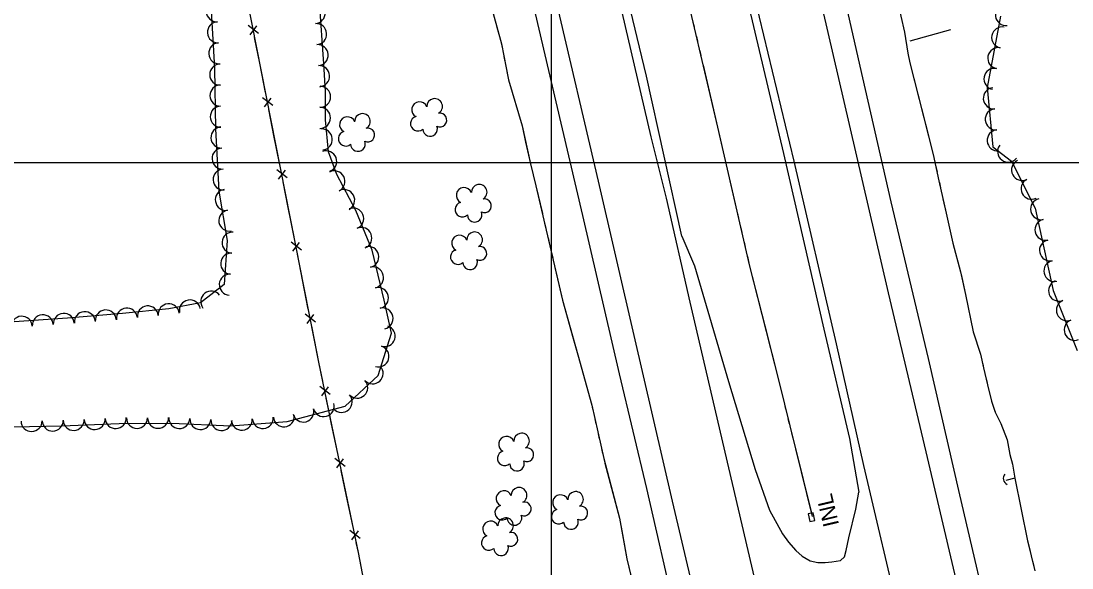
# Model space of a CAD drawing. Extents: x 353423 to 364002, y 127000 to 201942.
# Drawn here: x 360298.6 to 360697.5, y 151346.1 to 151553.6 of the extents above; entities that cross this region are included whole.
import ezdxf

# ---------------------------------------------------------------- set-up
doc = ezdxf.new("R2010")
doc.units = 0
for name, color, linetype in [('E_DTM_SlopeBottom', 7, 'Continuous'), ('E_DTM_SlopeTop', 7, 'Continuous'), ('E_FEN_Generic', 7, 'Continuous'), ('E_LAND_BrushLine', 7, 'Continuous'), ('E_LAND_TreeLine', 7, 'Continuous'), ('E_STRUCT_WingWall', 7, 'Continuous')]:
    doc.layers.add(name, color=color, linetype=linetype)

msp = doc.modelspace()

# ---------------------------------------------------------------- linework, layer by layer
at = {"layer": 'E_DTM_SlopeBottom'}
for p, q in [((360388.75, 151548.94), (360384.85, 151551.96)), ((360385.53, 151548.47), (360388.11, 151551.84)), ((360394.16, 151521.54), (360390.26, 151524.56)), ((360390.95, 151521.07), (360393.52, 151524.44)), ((360399.58, 151494.13), (360395.67, 151497.16)), ((360396.36, 151493.67), (360398.93, 151497.04)), ((360404.99, 151466.73), (360401.08, 151469.76)), ((360401.77, 151466.27), (360404.34, 151469.64)), ((360410.4, 151439.33), (360406.49, 151442.36)), ((360407.18, 151438.87), (360409.75, 151442.24)), ((360415.92, 151411.97), (360411.99, 151414.96)), ((360412.71, 151411.48), (360415.25, 151414.87)), ((360421.62, 151384.63), (360417.68, 151387.61)), ((360418.4, 151384.13), (360420.94, 151387.52)), ((360427.32, 151357.29), (360423.38, 151360.27)), ((360424.1, 151356.79), (360426.65, 151360.18))]:
    msp.add_line(p, q, dxfattribs=at)
for points in [[(360499.68, 150990.1), (360463.08, 151167.04), (360449.15, 151235.22), (360437.07, 151297.61), (360426.65, 151351.97), (360415.41, 151405.84), (360411.6, 151424.23), (360268.37, 152149.54), (360258.53, 152215.48), (360247.53, 152292.78), (360235.05, 152379.22), (360223.52, 152458.26), (360209.17, 152557.62), (360195.72, 152649.28), (360185.41, 152720.86)], [(360389.2, 151537.66), (360387.27, 151547.46)], [(360391.4, 151526.53), (360389.2, 151537.66)], [(360394.61, 151510.26), (360392.68, 151520.06)], [(360396.81, 151499.13), (360394.61, 151510.26)], [(360400.02, 151482.86), (360398.09, 151492.65)], [(360402.22, 151471.73), (360400.02, 151482.86)], [(360405.43, 151455.46), (360403.5, 151465.25)], [(360407.63, 151444.33), (360405.43, 151455.46)], [(360410.85, 151428.06), (360408.91, 151437.85)], [(360413.11, 151416.94), (360411.6, 151424.23), (360410.85, 151428.06)], [(360416.48, 151400.7), (360415.41, 151405.84), (360414.45, 151410.48)], [(360418.8, 151389.59), (360416.48, 151400.7)], [(360422.19, 151373.36), (360420.15, 151383.13)], [(360424.5, 151362.25), (360422.19, 151373.36)], [(360597.94, 151363.69), (360599.9, 151364.12), (360599.25, 151367.05), (360597.3, 151366.62), (360597.94, 151363.69)], [(360427.79, 151346), (360426.65, 151351.97), (360425.85, 151355.79)]]:
    msp.add_lwpolyline(points, dxfattribs=at)
msp.add_arc((360673.91, 151380.09), 2.49, 138.2542, 244.4938, dxfattribs=at)
at = {"layer": 'E_DTM_SlopeTop'}
for points in [[(360301.62, 152734.67), (360310.37, 152673.16), (360318.73, 152615.17), (360326.48, 152564.95), (360334.34, 152514.16), (360344.51, 152451.68), (360357.3, 152375.88), (360368.83, 152308.7), (360379.79, 152247.31), (360390.95, 152188.22), (360404.62, 152115.63), (360418.18, 152047.46), (360430.37, 151985.62), (360447.07, 151907.28), (360461.43, 151840.8), (360475.82, 151776.67), (360490.22, 151714.39), (360505.99, 151645.96), (360520.34, 151584.3), (360537.64, 151509.65), (360543.4, 151486.46)], [(360547.11, 151328.25), (360536.12, 151376.21), (360525.73, 151419.71), (360511.87, 151479.89), (360501.65, 151522.95), (360491.12, 151568.47), (360480.31, 151614.37), (360467.99, 151668.02), (360454.62, 151725.18), (360422.14, 151869.85), (360396.34, 151989.8), (360381.48, 152063.43), (360367.34, 152137.36), (360347.88, 152242.85), (360307.12, 152481.36), (360289.51, 152592.69), (360274.39, 152694.39), (360269.47, 152731.82)], [(360549.43, 151472.06), (360536.02, 151532.71), (360521.15, 151594.21), (360507.76, 151652.66), (360495.62, 151704.59), (360484.69, 151752.77), (360473.39, 151801.68), (360460.55, 151861.41), (360447.79, 151920.32), (360435.74, 151978.6), (360422.81, 152041.56), (360407.73, 152118.03), (360395.83, 152180.97), (360383.28, 152248.35), (360371.39, 152313.12), (360359.94, 152378.72), (360350.55, 152435.37), (360339.57, 152504.12), (360329.78, 152564.42), (360321.39, 152620.24), (360312.3, 152684.19), (360305.41, 152733.77)], [(360618.47, 151385.03), (360608.15, 151431.1), (360592, 151500.43), (360573.89, 151575.68), (360557.82, 151645.4), (360544.68, 151702.19), (360529.94, 151764.93), (360515.08, 151830.23), (360500.36, 151897.55), (360489, 151951.71), (360477.26, 152008.33), (360462.46, 152081.21), (360442.71, 152182.5), (360433.06, 152233.89), (360423.48, 152286.33), (360411.66, 152354.82), (360397.41, 152436.95), (360388.58, 152492.51), (360378.14, 152557.08), (360368.92, 152618.66), (360361.53, 152670.37), (360353.07, 152729.12)], [(360397.42, 152419.96), (360407.5, 152361.49), (360417.21, 152304.52), (360426.84, 152252.76), (360437.72, 152193.86), (360441.87, 152171.67), (360458.58, 152086.2), (360469.54, 152028.37), (360482.2, 151970.27), (360495, 151907.93), (360515.8, 151813.57), (360526.2, 151764.56), (360540.9, 151705.06), (360552.92, 151652.46), (360561.7, 151616.72), (360571.16, 151574.69), (360587.98, 151503.39), (360603.28, 151436.66), (360613.03, 151395.19), (360616.64, 151374.93)], [(360326.34, 152416.81), (360337.24, 152353.07), (360344.23, 152313.05), (360355.64, 152249.3), (360367.32, 152186.27), (360378.57, 152126.48), (360389.99, 152067.85), (360398.36, 152026.64), (360411.33, 151964.43), (360427.04, 151889.47), (360440.11, 151829.1), (360454.88, 151763.09), (360469.13, 151700.42), (360485.05, 151633.03), (360501.55, 151561.48), (360517.66, 151492.93), (360531.14, 151434.34), (360545.76, 151371.47), (360561.88, 151302.75)], [(360658.4, 151320.76), (360642.08, 151390.16), (360627.89, 151450.45), (360613.07, 151514.35), (360600.85, 151566.9), (360585.88, 151628.9), (360571.01, 151693.7), (360556.54, 151756.24), (360545.32, 151805.72), (360536.54, 151844.32), (360523.73, 151902.87), (360511.56, 151960.73), (360497.57, 152028.15), (360487.65, 152077.62), (360477.26, 152131.05), (360466.01, 152189.8), (360454.84, 152248.1), (360445.87, 152297.25), (360436.17, 152353.4), (360426.42, 152409.55)], [(360436.54, 152404.5), (360444.46, 152357.66), (360455.42, 152297.05), (360464.65, 152247.51), (360473.45, 152196.43), (360481.9, 152152.38), (360492.2, 152100.05), (360501.92, 152054.9), (360510.49, 152010.21), (360520.86, 151959.94), (360532.44, 151906.48), (360537.41, 151882.75), (360553.88, 151808.9), (360564.58, 151762.06), (360576.05, 151711.26), (360587.12, 151663.75), (360596.49, 151623.04), (360606.37, 151583.5), (360616.96, 151536.5), (360628.79, 151484.99), (360642.91, 151425.63), (360654.79, 151373.89), (360668.27, 151315.96)], [(360543.4, 151486.46), (360552.47, 151447.01), (360567.09, 151384.14), (360583.21, 151315.42), (360588.53, 151292.91), (360592.98, 151273.88)], [(360549.43, 151472.06), (360554.15, 151460.77), (360567.16, 151416.89), (360577.25, 151383.45), (360582.64, 151368.1), (360587.55, 151359.05), (360589.95, 151355.92), (360592.7, 151352.68), (360595.04, 151350.55), (360598.17, 151348.8), (360601.02, 151348.16), (360603.8, 151348.16), (360606.39, 151348.39), (360609.68, 151349), (360611.17, 151350.33), (360611.81, 151352.73), (360612.84, 151357.55), (360615.44, 151368.44), (360616.64, 151374.93)], [(360667.14, 151176.3), (360655.22, 151227.06), (360641.65, 151284.62), (360632.77, 151324.22), (360618.47, 151385.03)]]:
    msp.add_lwpolyline(points, dxfattribs=at)
at = {"layer": 'E_FEN_Generic'}
for points in [[(360285.79, 151892.8), (360299.89, 151870.55), (360310.17, 151843.66), (360318.62, 151815.66), (360328.2, 151772.38), (360335.49, 151738.9), (360340.86, 151712.96), (360347.28, 151693.07), (360351.76, 151671.59), (360357.38, 151644.11), (360362.34, 151625.77), (360365.05, 151608.81), (360367.44, 151584.72), (360370.51, 151561.99), (360372.09, 151535.76), (360372.39, 151512.69), (360373.65, 151489.12), (360376.84, 151470.38), (360375.76, 151453.63), (360366.67, 151446.67), (360354.66, 151444.46), (360337.17, 151442.66), (360316.18, 151440.9), (360296.02, 151439.51)], [(360295.72, 151399.67), (360314.03, 151400.01), (360335.83, 151400.97), (360355.82, 151401.07), (360378.17, 151399.98), (360399.56, 151401.68), (360421.64, 151407.51), (360434.21, 151419.14), (360439.15, 151435.21), (360436.39, 151447.74), (360431.92, 151466.68), (360425.72, 151481.7), (360418.48, 151495.46), (360415.29, 151504.06), (360414.14, 151516.2), (360414.2, 151526.97), (360413.51, 151537.42), (360411.83, 151560.93)], [(360670.38, 151555.5), (360665.33, 151528.48), (360667.43, 151505.9), (360674.52, 151500.49), (360683.54, 151482.58), (360690.28, 151451.44), (360699.42, 151428.57)]]:
    msp.add_lwpolyline(points, dxfattribs=at)
for centre, radius, start, end in [((360372.88, 151557.36), 4, 93.4626, 273.4473), ((360410.03, 151556.66), 4, 274.0971, 94.0818), ((360672.43, 151555.93), 4, 96.9335, 276.9182), ((360373.37, 151549.38), 4, 93.4626, 273.4473), ((360410.6, 151548.68), 4, 274.0971, 94.0818), ((360671, 151547.42), 4, 79.4349, 259.4196), ((360373.85, 151541.4), 4, 93.4626, 273.4473), ((360411.17, 151540.7), 4, 274.0971, 94.0818), ((360669.53, 151539.55), 4, 79.4349, 259.4196), ((360374.22, 151533.33), 4, 90.7454, 270.7301), ((360411.72, 151532.73), 4, 273.7686, 93.7533), ((360668.06, 151531.68), 4, 79.4349, 259.4196), ((360374.32, 151525.34), 4, 90.7454, 270.7301), ((360412.09, 151524.9), 4, 269.6938, 89.6785), ((360667.82, 151524.33), 4, 95.3114, 275.2961), ((360449.86, 151520.02), 2.97, 21.6206, 242.8545), ((360455.59, 151521.25), 2.97, 299.2714, 182.2447), ((360374.42, 151517.35), 4, 90.7454, 270.7301), ((360412.05, 151516.9), 4, 269.6938, 89.6785), ((360428.19, 151515.55), 2.97, 299.2714, 182.2447), ((360457.58, 151516.1), 2.61, 243.9767, 101.9093), ((360668.56, 151516.35), 4, 95.3114, 275.2961), ((360374.66, 151509.45), 4, 93.0553, 273.04), ((360422.47, 151514.32), 2.97, 21.6206, 242.8545), ((360449.21, 151514.69), 2.78, 104.5915, 312.3645), ((360453.86, 151512.7), 2.78, 181.2685, 22.2796), ((360412.74, 151508.72), 4, 275.4139, 95.3986), ((360421.81, 151508.98), 2.78, 104.5915, 312.3645), ((360430.19, 151510.4), 2.61, 243.9767, 101.9093), ((360669.3, 151508.38), 4, 95.3114, 275.2961), ((360375.08, 151501.47), 4, 93.0553, 273.04), ((360426.47, 151506.99), 2.78, 181.2685, 22.2796), ((360673.25, 151504.1), 4, 142.629, 322.6137), ((360414.41, 151500.41), 4, 290.3935, 110.3781), ((360375.51, 151493.49), 4, 93.0553, 273.04), ((360678.55, 151497.14), 4, 116.744, 296.7286), ((360417.53, 151492.77), 4, 297.7501, 117.7347), ((360682.15, 151489.99), 4, 116.744, 296.7286), ((360376.33, 151485.8), 4, 99.69, 279.6747), ((360421.25, 151485.69), 4, 297.7501, 117.7347), ((360466.78, 151487.47), 2.97, 21.6206, 242.8545), ((360472.5, 151488.7), 2.97, 299.2714, 182.2447), ((360474.5, 151483.55), 2.61, 243.9767, 101.9093), ((360685.75, 151482.27), 4, 102.2271, 282.2118), ((360377.68, 151477.92), 4, 99.69, 279.6747), ((360424.69, 151478.69), 4, 292.4455, 112.4302), ((360466.12, 151482.13), 2.78, 104.5915, 312.3645), ((360470.78, 151480.14), 2.78, 181.2685, 22.2796), ((360687.44, 151474.44), 4, 102.2271, 282.2118), ((360378.88, 151469.55), 4, 86.3078, 266.2925), ((360427.75, 151471.3), 4, 292.4455, 112.4302), ((360470.77, 151470.63), 2.97, 299.2714, 182.2447), ((360465.04, 151469.4), 2.97, 21.6206, 242.8545), ((360689.14, 151466.61), 4, 102.2271, 282.2118), ((360378.37, 151461.58), 4, 86.3078, 266.2925), ((360430.37, 151464.12), 4, 283.293, 103.2777), ((360464.38, 151464.07), 2.78, 104.5915, 312.3645), ((360472.76, 151465.48), 2.61, 243.9767, 101.9093), ((360469.04, 151462.08), 2.78, 181.2685, 22.2796), ((360690.83, 151458.79), 4, 102.2271, 282.2118), ((360377.85, 151453.61), 4, 86.3078, 266.2925), ((360432.21, 151456.34), 4, 283.293, 103.2777), ((360692.58, 151451.34), 4, 111.7784, 291.7631), ((360370.78, 151447.18), 4, 37.4698, 217.4545), ((360434.05, 151448.55), 4, 283.293, 103.2777), ((360354.68, 151442.36), 4, 5.9066, 185.8913), ((360362.7, 151443.81), 4, 10.4074, 190.392), ((360695.55, 151443.9), 4, 111.7784, 291.7631), ((360298.88, 151437.62), 4, 3.9527, 183.9373), ((360306.86, 151438.17), 4, 3.9527, 183.9373), ((360314.83, 151438.71), 4, 3.9527, 183.9373), ((360322.82, 151439.36), 4, 4.7781, 184.7628), ((360330.78, 151440.02), 4, 4.7781, 184.7628), ((360338.78, 151440.72), 4, 5.9066, 185.8913), ((360346.73, 151441.54), 4, 5.9066, 185.8913), ((360435.78, 151440.78), 4, 282.408, 102.3927), ((360436.6, 151434.07), 4, 252.9377, 72.9224), ((360698.52, 151436.47), 4, 111.7784, 291.7631), ((360434.26, 151426.42), 4, 252.9377, 72.9224), ((360432.04, 151419.98), 4, 222.7683, 42.753), ((360426.17, 151414.55), 4, 222.7683, 42.753), ((360420.3, 151409.12), 4, 222.7683, 42.753), ((360405.74, 151405.48), 4, 194.8058, 14.7904), ((360413.47, 151407.52), 4, 194.8058, 14.7904), ((360302.61, 151401.89), 4, 181.0776, 1.0623), ((360310.61, 151402.04), 4, 181.0776, 1.0623), ((360318.55, 151402.31), 4, 182.5187, 2.5033), ((360326.54, 151402.66), 4, 182.5187, 2.5033), ((360334.53, 151403.01), 4, 182.5187, 2.5033), ((360342.61, 151403.09), 4, 180.2829, 0.2676), ((360350.6, 151403.13), 4, 180.2829, 0.2676), ((360358.71, 151403.02), 4, 177.2368, 357.2215), ((360366.7, 151402.63), 4, 177.2368, 357.2215), ((360374.69, 151402.25), 4, 177.2368, 357.2215), ((360382.4, 151402.42), 4, 184.5469, 4.5316), ((360390.37, 151403.05), 4, 184.5469, 4.5316), ((360398.35, 151403.68), 4, 184.5469, 4.5316), ((360482.84, 151393.04), 2.97, 21.6206, 242.8545), ((360488.56, 151394.27), 2.97, 299.2714, 182.2447), ((360482.18, 151387.71), 2.78, 104.5915, 312.3645), ((360490.56, 151389.12), 2.61, 243.9767, 101.9093), ((360486.84, 151385.72), 2.78, 181.2685, 22.2796), ((360481.9, 151372.45), 2.97, 21.6206, 242.8545), ((360487.63, 151373.67), 2.97, 299.2714, 182.2447), ((360503.33, 151370.9), 2.97, 21.6206, 242.8545), ((360509.06, 151372.13), 2.97, 299.2714, 182.2447), ((360481.25, 151367.11), 2.78, 104.5915, 312.3645), ((360489.62, 151368.52), 2.61, 243.9767, 101.9093), ((360485.9, 151365.12), 2.78, 181.2685, 22.2796), ((360502.68, 151365.57), 2.78, 104.5915, 312.3645), ((360511.05, 151366.98), 2.61, 243.9767, 101.9093), ((360476.8, 151360.92), 2.97, 21.6206, 242.8545), ((360482.52, 151362.15), 2.97, 299.2714, 182.2447), ((360507.33, 151363.58), 2.78, 181.2685, 22.2796), ((360476.14, 151355.59), 2.78, 104.5915, 312.3645), ((360484.52, 151357), 2.61, 243.9767, 101.9093), ((360480.8, 151353.6), 2.78, 181.2685, 22.2796)]:
    msp.add_arc(centre, radius, start, end, dxfattribs=at)
at = {"layer": 'E_LAND_BrushLine'}
msp.add_line((360651.37, 151550.35), (360635.98, 151545.96), dxfattribs=at)
at = {"layer": 'E_LAND_TreeLine'}
for p, q in [((360500, 150500), (360500, 153000)), ((359000, 151500), (361500, 151500)), ((360000, 151500), (362500, 151500)), ((360500, 149000), (360500, 151500))]:
    msp.add_line(p, q, dxfattribs=at)
at = {"layer": 'E_STRUCT_WingWall'}
for points in [[(360477.88, 151873.36), (360487.97, 151830.01), (360499.78, 151779.38), (360514.29, 151718.17), (360524.87, 151672.35), (360537.44, 151620.66), (360548.2, 151576.49), (360562.96, 151513.34), (360575.01, 151461.17), (360586.16, 151417.02), (360598.88, 151365.69)], [(360454.08, 151656.66), (360463.43, 151617.54), (360467.79, 151602.53), (360470.39, 151592.52), (360472.1, 151582.66), (360474.29, 151570.65), (360477.78, 151556.53), (360480.93, 151544.94), (360483.57, 151531.37), (360488.77, 151513.92), (360491.94, 151499.44), (360494.03, 151491.1), (360504.14, 151447.75), (360509.87, 151426.93), (360515.23, 151407.84), (360519.75, 151387.63), (360525.74, 151365.02), (360528.48, 151349.61), (360544.89, 151281.39), (360558.67, 151217.49), (360572.86, 151153.57), (360586.66, 151097.06), (360603.44, 151022.92), (360612.29, 150985.06)], [(360630.4, 151565.54), (360630.41, 151565.5), (360632.52, 151555.5), (360633.89, 151549.42), (360635.21, 151541.44), (360635.95, 151537.78)], [(360632.52, 151555.5), (360633.89, 151549.42), (360635.21, 151541.44), (360635.95, 151537.78)], [(360479.19, 151551.37), (360479.69, 151549.52)], [(360553.63, 151553.22), (360554.06, 151551.41)], [(360480.7, 151545.82), (360480.93, 151544.94), (360481.13, 151543.95)], [(360554.91, 151547.78), (360555.33, 151545.96)], [(360556.18, 151542.33), (360556.6, 151540.52)], [(360481.86, 151540.19), (360482.22, 151538.31)], [(360635.95, 151537.78), (360644.86, 151503.04), (360647.01, 151492.95), (360649.73, 151480.78), (360652.26, 151469.4), (360655.16, 151458.48), (360657.08, 151449.82), (360659.99, 151435.67), (360662.74, 151427.21), (360663.96, 151422.06), (360665.42, 151415.55), (360666.94, 151409.46), (360668.38, 151405.25), (360670.54, 151400.97), (360672.92, 151394.69), (360673.93, 151389.14), (360674.9, 151385.55), (360675.8, 151380.2), (360672.38, 151379.35)], [(360635.95, 151537.78), (360643.44, 151508.55)], [(360482.96, 151534.55), (360483.57, 151531.37), (360488.77, 151513.92), (360490.13, 151507.71)], [(360557.45, 151536.89), (360562.96, 151513.34), (360563.6, 151510.57)], [(360563.6, 151510.57), (360569.68, 151484.24)], [(360490.13, 151507.71), (360491.94, 151499.44), (360494.03, 151491.1), (360496.46, 151480.65)], [(360644.48, 151504.52), (360644.86, 151503.04), (360644.97, 151502.5)], [(360645.84, 151498.43), (360646.28, 151496.4)], [(360647.15, 151492.33), (360647.61, 151490.3)], [(360648.51, 151486.24), (360649.73, 151480.78), (360652.26, 151469.4), (360655.16, 151458.48), (360655.51, 151456.9)], [(360570.52, 151480.61), (360570.94, 151478.79)], [(360497.34, 151476.92), (360497.77, 151475.05)], [(360571.78, 151475.16), (360572.2, 151473.34)], [(360498.64, 151471.32), (360499.08, 151469.45)], [(360573.04, 151469.71), (360573.46, 151467.89)], [(360499.95, 151465.71), (360500.39, 151463.85)], [(360574.3, 151464.26), (360575.01, 151461.17), (360580.85, 151438.04)], [(360501.26, 151460.11), (360504.14, 151447.75), (360508.15, 151433.18)], [(360655.51, 151456.9), (360657.08, 151449.82), (360659.99, 151435.67), (360662.6, 151427.64)], [(360580.85, 151438.04), (360586.16, 151417.02), (360587.45, 151411.83)], [(360508.15, 151433.18), (360509.87, 151426.93), (360515.23, 151407.84), (360515.55, 151406.39)], [(360663.59, 151423.6), (360663.96, 151422.06), (360664.07, 151421.58)], [(360664.98, 151417.52), (360665.42, 151415.55), (360665.44, 151415.49)], [(360666.45, 151411.45), (360666.94, 151409.46), (360666.95, 151409.43)], [(360588.34, 151408.21), (360588.79, 151406.4)], [(360516.39, 151402.65), (360516.81, 151400.78)], [(360589.69, 151402.78), (360590.14, 151400.97)], [(360668.29, 151405.5), (360668.38, 151405.25), (360670.54, 151400.97), (360672.92, 151394.69), (360673.93, 151389.14), (360674.9, 151385.55), (360675.8, 151380.2), (360672.38, 151379.35)], [(360517.65, 151397.04), (360518.06, 151395.16)], [(360591.03, 151397.35), (360591.48, 151395.54)], [(360518.9, 151391.42), (360519.32, 151389.55)], [(360592.38, 151391.93), (360598.58, 151366.9)], [(360520.23, 151385.83), (360525.74, 151365.02), (360526.84, 151358.85)], [(360675.8, 151380.2), (360680.59, 151356.35), (360683.35, 151345.06)], [(360675.8, 151380.2), (360680.59, 151356.35), (360681.55, 151352.43)], [(360526.84, 151358.85), (360528.48, 151349.61), (360532.79, 151331.7)], [(360682.48, 151348.63), (360682.95, 151346.73)]]:
    msp.add_lwpolyline(points, dxfattribs=at)

# ---------------------------------------------------------------- texts
at = {"layer": 'E_DTM_SlopeBottom'}
msp.add_text('INL', height=6, rotation=103.197, dxfattribs=at).set_placement((360609.12, 151362.53))

doc.saveas('drawing.dxf')
